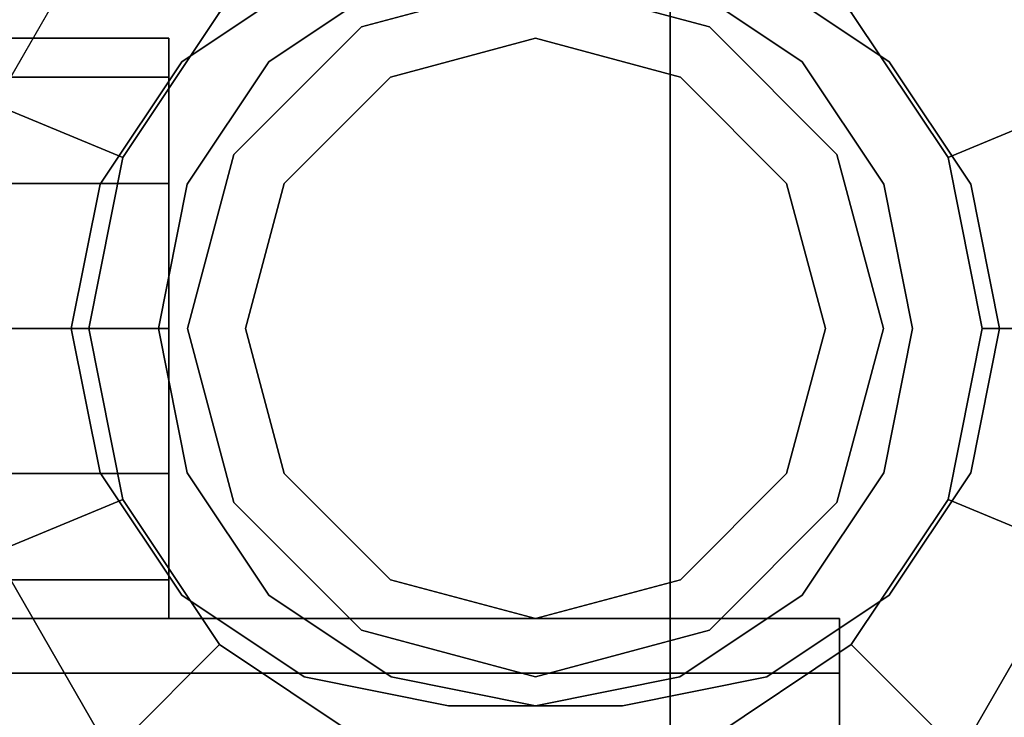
# Model space of a CAD drawing. Extents: x -48 to 48, y -49.6 to 48.
# Tile 470 of 656: x 2.4 to 3.5, y -2.2 to -1.4. Entities that reach past the tile are written whole.
import ezdxf

# ---------------------------------------------------------------- set-up
doc = ezdxf.new("R2010")
doc.units = 0

msp = doc.modelspace()

# ---------------------------------------------------------------- linework, layer by layer
at = {"layer": '12A2 [66]', "color": 1}
for points, invisible_edges in [([(3.145, 3, 80), (3.145, -3, 80), (0.145, -3, 80)], 12), ([(3.145, 3, 80), (0.145, -3, 80), (0.145, 3, 80)], 1), ([(0.895, 3, 80.375), (0.895, -3, 80.375), (3.145, -3, 80.375)], 12), ([(0.895, 3, 80.375), (3.145, -3, 80.375), (3.145, 3, 80.375)], 1), ([(3.145, 3, 80.375), (3.145, -3, 80.375), (3.145, -3, 80)], 12), ([(3.145, 3, 80.375), (3.145, -3, 80), (3.145, 3, 80)], 1)]:
    msp.add_3dface(points, dxfattribs=dict(at, invisible_edges=invisible_edges))
at = {"layer": '1C1 [1]', "color": 1}
for points, invisible_edges in [([(-6.5, -11), (6.5, -11), (6.5, 11)], 12), ([(-6.5, -11), (6.5, 11), (-6.5, 11)], 1), ([(-6.5, 11, -1.5), (6.5, 11, -1.5), (6.5, -11, -1.5)], 12), ([(-6.5, 11, -1.5), (6.5, -11, -1.5), (-6.5, -11, -1.5)], 1)]:
    msp.add_3dface(points, dxfattribs=dict(at, invisible_edges=invisible_edges))
at = {"layer": '2C1 [2]', "color": 1}
for points, invisible_edges in [([(-5, 6, 53.5), (5, 6, 53.5), (5, -6, 53.5)], 12), ([(-5, 6, 53.5), (5, -6, 53.5), (-5, -6, 53.5)], 1), ([(-5, -6, 54.5), (5, -6, 54.5), (5, 6, 54.5)], 12), ([(-5, -6, 54.5), (5, 6, 54.5), (-5, 6, 54.5)], 1), ([(0.1725, -4.5375, 46.625), (5.0475, 3.725, 46.625), (5.0475, 5.4125, 46.625)], 13), ([(0.1725, -4.5375, 46.625), (5.0475, 5.4125, 46.625), (1.0475, 5.4125, 46.625)], 13), ([(0.1725, -4.5375, 30.0375), (5.0475, 3.725, 30.0375), (5.0475, 5.4125, 30.0375)], 13), ([(0.1725, -4.5375, 30.0375), (5.0475, 5.4125, 30.0375), (1.0475, 5.4125, 30.0375)], 13), ([(0.1725, 4.5375, 46.125), (5.35616, 3.26306, 46.125), (15.0475, -3.225, 46.125)], 15), ([(0.1725, 4.5375, 46.125), (15.0475, -3.225, 46.125), (5.5475, -3.225, 46.125)], 13), ([(0.1725, 4.5375, 46.125), (5.5475, -3.225, 46.125), (5.35616, -3.26306, 46.125)], 13), ([(0.1725, 4.5375, 46.125), (5.35616, -3.26306, 46.125), (5.19395, -3.37145, 46.125)], 13), ([(0.1725, 4.5375, 46.125), (5.19395, -3.37145, 46.125), (5.08556, -3.53366, 46.125)], 13), ([(0.1725, 4.5375, 46.125), (5.08556, -3.53366, 46.125), (5.0475, -3.725, 46.125)], 13), ([(0.1725, 4.5375, 46.125), (5.0475, -3.725, 46.125), (5.0475, -5.4125, 46.125)], 13), ([(0.1725, 4.5375, 46.125), (5.0475, -5.4125, 46.125), (1.0475, -5.4125, 46.125)], 13), ([(0.1725, 4.5375, 29.5375), (5.35616, 3.26306, 29.5375), (15.0475, -3.225, 29.5375)], 15), ([(0.1725, 4.5375, 29.5375), (15.0475, -3.225, 29.5375), (5.5475, -3.225, 29.5375)], 13), ([(0.1725, 4.5375, 29.5375), (5.5475, -3.225, 29.5375), (5.35616, -3.26306, 29.5375)], 13), ([(0.1725, 4.5375, 29.5375), (5.35616, -3.26306, 29.5375), (5.19395, -3.37145, 29.5375)], 13), ([(0.1725, 4.5375, 29.5375), (5.19395, -3.37145, 29.5375), (5.08556, -3.53366, 29.5375)], 13), ([(0.1725, 4.5375, 29.5375), (5.08556, -3.53366, 29.5375), (5.0475, -3.725, 29.5375)], 13), ([(0.1725, 4.5375, 29.5375), (5.0475, -3.725, 29.5375), (5.0475, -5.4125, 29.5375)], 13), ([(0.1725, 4.5375, 29.5375), (5.0475, -5.4125, 29.5375), (1.0475, -5.4125, 29.5375)], 13), ([(0.1725, -4.5375, 46.625), (5.08556, 3.53366, 46.625), (5.0475, 3.725, 46.625)], 13), ([(0.1725, -4.5375, 30.0375), (5.08556, 3.53366, 30.0375), (5.0475, 3.725, 30.0375)], 13), ([(0.1725, -4.5375, 46.625), (5.19395, 3.37145, 46.625), (5.08556, 3.53366, 46.625)], 13), ([(0.1725, -4.5375, 30.0375), (5.19395, 3.37145, 30.0375), (5.08556, 3.53366, 30.0375)], 13), ([(0.1725, -4.5375, 46.625), (5.35616, 3.26306, 46.625), (5.19395, 3.37145, 46.625)], 13), ([(0.1725, -4.5375, 30.0375), (5.35616, 3.26306, 30.0375), (5.19395, 3.37145, 30.0375)], 13), ([(0.1725, -4.5375, 46.625), (5.5475, 3.225, 46.625), (5.35616, 3.26306, 46.625)], 13), ([(0.1725, -4.5375, 30.0375), (5.5475, 3.225, 30.0375), (5.35616, 3.26306, 30.0375)], 13), ([(0.1725, -4.5375, 46.625), (5.35616, -3.26306, 46.625), (15.0475, 3.225, 46.625)], 15), ([(0.1725, -4.5375, 46.625), (15.0475, 3.225, 46.625), (5.5475, 3.225, 46.625)], 13), ([(0.1725, -4.5375, 30.0375), (5.35616, -3.26306, 30.0375), (15.0475, 3.225, 30.0375)], 15), ([(0.1725, -4.5375, 30.0375), (15.0475, 3.225, 30.0375), (5.5475, 3.225, 30.0375)], 13)]:
    msp.add_3dface(points, dxfattribs=dict(at, invisible_edges=invisible_edges))
at = {"layer": '2C1 [2]', "color": 0}
for points, invisible_edges in [([(2.3275, -2.12111, 27.2188), (3.3275, -2.12111, 27.2188), (3.3275, -2.0625, 27)], 12), ([(2.3275, -2.12111, 27.2188), (3.3275, -2.0625, 27), (2.3275, -2.0625, 27)], 1), ([(2.3275, -2.0625, 27), (3.3275, -2.0625, 27), (3.3275, -2.12111, 26.7812)], 12), ([(2.3275, -2.0625, 27), (3.3275, -2.12111, 26.7812), (2.3275, -2.12111, 26.7812)], 1), ([(2.3275, -2.12111, 24.2188), (3.3275, -2.12111, 24.2188), (3.3275, -2.0625, 24)], 12), ([(2.3275, -2.12111, 24.2188), (3.3275, -2.0625, 24), (2.3275, -2.0625, 24)], 1), ([(2.3275, -2.0625, 24), (3.3275, -2.0625, 24), (3.3275, -2.12111, 23.7812)], 12), ([(2.3275, -2.0625, 24), (3.3275, -2.12111, 23.7812), (2.3275, -2.12111, 23.7812)], 1), ([(3.3275, -2.5, 27.4375), (3.3275, -2.12111, 26.7812), (3.3275, -2.0625, 27)], 13), ([(3.3275, -2.5, 27.4375), (3.3275, -2.0625, 27), (3.3275, -2.12111, 27.2188)], 13), ([(3.3275, -2.5, 24.4375), (3.3275, -2.12111, 23.7812), (3.3275, -2.0625, 24)], 13), ([(3.3275, -2.5, 24.4375), (3.3275, -2.0625, 24), (3.3275, -2.12111, 24.2188)], 13), ([(2.3275, -2.28125, 27.3789), (3.3275, -2.28125, 27.3789), (3.3275, -2.12111, 27.2188)], 12), ([(2.3275, -2.28125, 27.3789), (3.3275, -2.12111, 27.2188), (2.3275, -2.12111, 27.2188)], 1), ([(2.3275, -2.12111, 26.7812), (3.3275, -2.12111, 26.7812), (3.3275, -2.28125, 26.6211)], 12), ([(2.3275, -2.12111, 26.7812), (3.3275, -2.28125, 26.6211), (2.3275, -2.28125, 26.6211)], 1), ([(2.3275, -2.28125, 24.3789), (3.3275, -2.28125, 24.3789), (3.3275, -2.12111, 24.2188)], 12), ([(2.3275, -2.28125, 24.3789), (3.3275, -2.12111, 24.2188), (2.3275, -2.12111, 24.2188)], 1), ([(2.3275, -2.12111, 23.7812), (3.3275, -2.12111, 23.7812), (3.3275, -2.28125, 23.6211)], 12), ([(2.3275, -2.12111, 23.7812), (3.3275, -2.28125, 23.6211), (2.3275, -2.28125, 23.6211)], 1), ([(3.3275, -2.5, 27.4375), (3.3275, -2.28125, 26.6211), (3.3275, -2.12111, 26.7812)], 13), ([(3.3275, -2.5, 27.4375), (3.3275, -2.12111, 27.2188), (3.3275, -2.28125, 27.3789)], 1), ([(3.3275, -2.5, 24.4375), (3.3275, -2.28125, 23.6211), (3.3275, -2.12111, 23.7812)], 13), ([(3.3275, -2.5, 24.4375), (3.3275, -2.12111, 24.2188), (3.3275, -2.28125, 24.3789)], 1)]:
    msp.add_3dface(points, dxfattribs=dict(at, invisible_edges=invisible_edges))
at = {"layer": '3C1 [3]', "color": 1}
for points, invisible_edges in [([(4, -4.875, 93.75), (-4, -4.875, 93.75), (-4, 4.875, 93.75)], 12), ([(4, -4.875, 93.75), (-4, 4.875, 93.75), (4, 4.875, 93.75)], 1), ([(4, 4.875, 94.5), (-4, 4.875, 94.5), (-4, -4.875, 94.5)], 12), ([(4, 4.875, 94.5), (-4, -4.875, 94.5), (4, -4.875, 94.5)], 1), ([(0.145, 3, 64.1), (0.145, -3, 64.1), (5.145, -3, 64.1)], 12), ([(0.145, 3, 64.1), (5.145, -3, 64.1), (5.145, 3, 64.1)], 1), ([(5.145, 3, 63.6), (5.145, -3, 63.6), (1.145, -3, 63.6)], 12), ([(5.145, 3, 63.6), (1.145, -3, 63.6), (1.145, 3, 63.6)], 1)]:
    msp.add_3dface(points, dxfattribs=dict(at, invisible_edges=invisible_edges))
at = {"layer": '3C1 [3]', "color": 6}
for points, invisible_edges in [([(3.09375, -2.15625, 64.105), (2.90625, -1.34375, 64.105), (2.75078, -1.37467, 64.105)], 13), ([(2.90625, -2.15625, 63.595), (2.75078, -1.37467, 63.595), (2.90625, -1.34375, 63.595)], 13), ([(3.09375, -2.15625, 64.105), (3.09375, -1.34375, 64.105), (2.90625, -1.34375, 64.105)], 13), ([(2.90625, -2.15625, 63.595), (2.90625, -1.34375, 63.595), (3.09375, -1.34375, 63.595)], 13), ([(2.90625, -2.15625, 63.595), (3.09375, -1.34375, 63.595), (3.24922, -1.37467, 63.595)], 13), ([(3.09375, -2.15625, 64.105), (3.24922, -1.37467, 64.105), (3.09375, -1.34375, 64.105)], 13), ([(3.09375, -2.15625, 64.105), (2.75078, -1.37467, 64.105), (2.61899, -1.46274, 64.105)], 13), ([(2.90625, -2.15625, 63.595), (2.61899, -1.46274, 63.595), (2.75078, -1.37467, 63.595)], 13), ([(2.90625, -2.15625, 63.595), (3.24922, -1.37467, 63.595), (3.38101, -1.46274, 63.595)], 13), ([(3.09375, -2.15625, 64.105), (3.38101, -1.46274, 64.105), (3.24922, -1.37467, 64.105)], 13), ([(3.09375, -2.15625, 64.105), (2.61899, -1.46274, 64.105), (2.53092, -1.59453, 64.105)], 13), ([(2.90625, -2.15625, 63.595), (2.53092, -1.59453, 63.595), (2.61899, -1.46274, 63.595)], 13), ([(2.90625, -2.15625, 63.595), (3.38101, -1.46274, 63.595), (3.46908, -1.59453, 63.595)], 13), ([(3.09375, -2.15625, 64.105), (3.46908, -1.59453, 64.105), (3.38101, -1.46274, 64.105)], 13), ([(3.09375, -2.15625, 64.105), (2.53092, -1.59453, 64.105), (2.5, -1.75, 64.105)], 13), ([(2.90625, -2.15625, 63.595), (2.5, -1.75, 63.595), (2.53092, -1.59453, 63.595)], 13), ([(2.90625, -2.15625, 63.595), (3.46908, -1.59453, 63.595), (3.5, -1.75, 63.595)], 13), ([(3.09375, -2.15625, 64.105), (3.5, -1.75, 64.105), (3.46908, -1.59453, 64.105)], 13), ([(3.09375, -2.15625, 64.105), (2.5, -1.75, 64.105), (2.53092, -1.90547, 64.105)], 13), ([(2.90625, -2.15625, 63.595), (2.53092, -1.90547, 63.595), (2.5, -1.75, 63.595)], 13), ([(2.90625, -2.15625, 63.595), (3.5, -1.75, 63.595), (3.46908, -1.90547, 63.595)], 13), ([(3.09375, -2.15625, 64.105), (3.46908, -1.90547, 64.105), (3.5, -1.75, 64.105)], 13), ([(3.09375, -2.15625, 64.105), (2.53092, -1.90547, 64.105), (2.61899, -2.03726, 64.105)], 13), ([(2.90625, -2.15625, 63.595), (2.61899, -2.03726, 63.595), (2.53092, -1.90547, 63.595)], 13), ([(2.90625, -2.15625, 63.595), (3.46908, -1.90547, 63.595), (3.38101, -2.03726, 63.595)], 13), ([(3.09375, -2.15625, 64.105), (3.38101, -2.03726, 64.105), (3.46908, -1.90547, 64.105)], 13), ([(3.09375, -2.15625, 64.105), (2.61899, -2.03726, 64.105), (2.75078, -2.12533, 64.105)], 13), ([(2.90625, -2.15625, 63.595), (2.75078, -2.12533, 63.595), (2.61899, -2.03726, 63.595)], 12), ([(2.90625, -2.15625, 63.595), (3.38101, -2.03726, 63.595), (3.24922, -2.12533, 63.595)], 13), ([(3.09375, -2.15625, 64.105), (3.24922, -2.12533, 64.105), (3.38101, -2.03726, 64.105)], 12), ([(3.09375, -2.15625, 64.105), (2.75078, -2.12533, 64.105), (2.90625, -2.15625, 64.105)], 1), ([(2.90625, -2.15625, 63.595), (3.24922, -2.12533, 63.595), (3.09375, -2.15625, 63.595)], 1)]:
    msp.add_3dface(points, dxfattribs=dict(at, invisible_edges=invisible_edges))
at = {"layer": '3C1 [3]', "color": 0}
for points, invisible_edges in [([(1.855, -1.47937, 56.4062), (2.605, -1.47937, 56.4062), (2.605, -1.4375, 56.25)], 12), ([(1.855, -1.47937, 56.4062), (2.605, -1.4375, 56.25), (1.855, -1.4375, 56.25)], 1), ([(1.855, -1.4375, 56.25), (2.605, -1.4375, 56.25), (2.605, -1.47937, 56.0938)], 12), ([(1.855, -1.4375, 56.25), (2.605, -1.47937, 56.0938), (1.855, -1.47937, 56.0938)], 1), ([(2.605, -1.75, 55.9375), (2.605, -1.47937, 56.0938), (2.605, -1.4375, 56.25)], 13), ([(2.605, -1.75, 55.9375), (2.605, -1.4375, 56.25), (2.605, -1.47937, 56.4062)], 13), ([(1.855, -1.59375, 56.5206), (2.605, -1.59375, 56.5206), (2.605, -1.47937, 56.4062)], 12), ([(1.855, -1.59375, 56.5206), (2.605, -1.47937, 56.4062), (1.855, -1.47937, 56.4062)], 1), ([(1.855, -1.47937, 56.0938), (2.605, -1.47937, 56.0938), (2.605, -1.59375, 55.9794)], 12), ([(1.855, -1.47937, 56.0938), (2.605, -1.59375, 55.9794), (1.855, -1.59375, 55.9794)], 1), ([(2.605, -1.75, 55.9375), (2.605, -1.59375, 55.9794), (2.605, -1.47937, 56.0938)], 12), ([(2.605, -1.75, 55.9375), (2.605, -1.47937, 56.4062), (2.605, -1.59375, 56.5206)], 13), ([(1.855, -1.75, 56.5625), (2.605, -1.75, 56.5625), (2.605, -1.59375, 56.5206)], 12), ([(1.855, -1.75, 56.5625), (2.605, -1.59375, 56.5206), (1.855, -1.59375, 56.5206)], 1), ([(1.855, -1.59375, 55.9794), (2.605, -1.59375, 55.9794), (2.605, -1.75, 55.9375)], 12), ([(1.855, -1.59375, 55.9794), (2.605, -1.75, 55.9375), (1.855, -1.75, 55.9375)], 1), ([(2.605, -1.75, 55.9375), (2.605, -1.59375, 56.5206), (2.605, -1.75, 56.5625)], 13), ([(1.855, -1.90625, 56.5206), (2.605, -1.90625, 56.5206), (2.605, -1.75, 56.5625)], 12), ([(1.855, -1.90625, 56.5206), (2.605, -1.75, 56.5625), (1.855, -1.75, 56.5625)], 1), ([(1.855, -1.75, 55.9375), (2.605, -1.75, 55.9375), (2.605, -1.90625, 55.9794)], 12), ([(1.855, -1.75, 55.9375), (2.605, -1.90625, 55.9794), (1.855, -1.90625, 55.9794)], 1), ([(2.605, -1.75, 55.9375), (2.605, -1.75, 56.5625), (2.605, -1.90625, 56.5206)], 13), ([(2.605, -1.75, 55.9375), (2.605, -1.90625, 56.5206), (2.605, -2.02063, 56.4062)], 13), ([(2.605, -1.75, 55.9375), (2.605, -2.02063, 56.4062), (2.605, -2.0625, 56.25)], 13), ([(2.605, -1.75, 55.9375), (2.605, -2.0625, 56.25), (2.605, -2.02063, 56.0938)], 13), ([(2.605, -1.75, 55.9375), (2.605, -2.02063, 56.0938), (2.605, -1.90625, 55.9794)], 1), ([(1.855, -1.90625, 55.9794), (2.605, -1.90625, 55.9794), (2.605, -2.02063, 56.0938)], 12), ([(1.855, -1.90625, 55.9794), (2.605, -2.02063, 56.0938), (1.855, -2.02063, 56.0938)], 1), ([(1.855, -2.02063, 56.4062), (2.605, -2.02063, 56.4062), (2.605, -1.90625, 56.5206)], 12), ([(1.855, -2.02063, 56.4062), (2.605, -1.90625, 56.5206), (1.855, -1.90625, 56.5206)], 1), ([(1.855, -2.02063, 56.0938), (2.605, -2.02063, 56.0938), (2.605, -2.0625, 56.25)], 12), ([(1.855, -2.02063, 56.0938), (2.605, -2.0625, 56.25), (1.855, -2.0625, 56.25)], 1), ([(1.855, -2.0625, 56.25), (2.605, -2.0625, 56.25), (2.605, -2.02063, 56.4062)], 12), ([(1.855, -2.0625, 56.25), (2.605, -2.02063, 56.4062), (1.855, -2.02063, 56.4062)], 1)]:
    msp.add_3dface(points, dxfattribs=dict(at, invisible_edges=invisible_edges))
at = {"layer": '6B2 [51]', "color": 1}
for points, invisible_edges in [([(44, -3.495, 64.1), (1, -3.495, 64.1), (1, 3.495, 64.1)], 12), ([(44, -3.495, 64.1), (1, 3.495, 64.1), (44, 3.495, 64.1)], 1), ([(44, 3.495, 80), (1, 3.495, 80), (1, -3.495, 80)], 12), ([(44, 3.495, 80), (1, -3.495, 80), (44, -3.495, 80)], 1), ([(44, -0.8425, 64.53), (1, -0.8425, 64.53), (1, -3.495, 64.53)], 12), ([(44, -0.8425, 64.53), (1, -3.495, 64.53), (44, -3.495, 64.53)], 1), ([(44, -3.495, 79.57), (1, -3.495, 79.57), (1, -0.8425, 79.57)], 12), ([(44, -3.495, 79.57), (1, -0.8425, 79.57), (44, -0.8425, 79.57)], 1)]:
    msp.add_3dface(points, dxfattribs=dict(at, invisible_edges=invisible_edges))
at = {"layer": '6B2 [51]', "color": 0}
for points, invisible_edges in [([(3.69291, -1.46299, 63.598), (3, -1, 63.598), (2.71299, -1.05709, 63.598)], 13), ([(3.75, -1.75, 63.4418), (2.71299, -1.05709, 63.4418), (3, -1, 63.4418)], 13), ([(3.69291, -1.46299, 63.598), (3.28701, -1.05709, 63.598), (3, -1, 63.598)], 13), ([(3.75, -1.75, 63.4418), (3, -1, 63.4418), (3.28701, -1.05709, 63.4418)], 13), ([(3.66675, -2.02618, 64.7664), (2.72382, -1.08325, 64.7664), (3, -1.02831, 64.7664)], 13), ([(3.72169, -1.75, 64.7664), (3, -1.02831, 64.7664), (2.72382, -1.08325, 64.7664)], 13), ([(3.66675, -2.02618, 64.532), (2.72382, -1.08325, 64.532), (3, -1.02831, 64.532)], 13), ([(3.66675, -2.02618, 64.7664), (3, -1.02831, 64.7664), (3.27618, -1.08325, 64.7664)], 13), ([(3.72169, -1.75, 64.7664), (3.27618, -1.08325, 64.7664), (3, -1.02831, 64.7664)], 13), ([(3.66675, -2.02618, 64.532), (3, -1.02831, 64.532), (3.27618, -1.08325, 64.532)], 13), ([(3.69291, -1.46299, 63.598), (2.71299, -1.05709, 63.598), (2.46967, -1.21967, 63.598)], 13), ([(3.75, -1.75, 63.4418), (2.46967, -1.21967, 63.4418), (2.71299, -1.05709, 63.4418)], 13), ([(3.69291, -1.46299, 63.598), (3.53033, -1.21967, 63.598), (3.28701, -1.05709, 63.598)], 12), ([(3.75, -1.75, 63.4418), (3.28701, -1.05709, 63.4418), (3.53033, -1.21967, 63.4418)], 13), ([(3.66675, -2.02618, 64.7664), (2.48969, -1.23969, 64.7664), (2.72382, -1.08325, 64.7664)], 13), ([(3.72169, -1.75, 64.7664), (2.72382, -1.08325, 64.7664), (2.48969, -1.23969, 64.7664)], 13), ([(3.66675, -2.02618, 64.532), (2.48969, -1.23969, 64.532), (2.72382, -1.08325, 64.532)], 13), ([(3.66675, -2.02618, 64.7664), (3.27618, -1.08325, 64.7664), (3.51031, -1.23969, 64.7664)], 13), ([(3.72169, -1.75, 64.7664), (3.51031, -1.23969, 64.7664), (3.27618, -1.08325, 64.7664)], 13), ([(3.66675, -2.02618, 64.532), (3.27618, -1.08325, 64.532), (3.51031, -1.23969, 64.532)], 13), ([(3.72169, -1.75, 63.4418), (2.63916, -1.125, 63.4418), (2.27831, -1.75, 63.4418)], 13), ([(2.63916, -1.125, 63.4418), (2.63916, -1.125, 62.7074), (2.27831, -1.75, 62.7074)], 12), ([(2.63916, -1.125, 63.4418), (2.27831, -1.75, 62.7074), (2.27831, -1.75, 63.4418)], 1), ([(3.36084, -2.375, 62.7074), (2.27831, -1.75, 62.7074), (2.63916, -1.125, 62.7074)], 13), ([(3.72169, -1.75, 63.4418), (3.36084, -1.125, 63.4418), (2.63916, -1.125, 63.4418)], 12), ([(3.36084, -2.375, 62.7074), (2.63916, -1.125, 62.7074), (3.36084, -1.125, 62.7074)], 13), ([(3.72169, -1.75, 63.4418), (3.72169, -1.75, 62.7074), (3.36084, -1.125, 62.7074)], 12), ([(3.72169, -1.75, 63.4418), (3.36084, -1.125, 62.7074), (3.36084, -1.125, 63.4418)], 1), ([(3.36084, -2.375, 62.7074), (3.36084, -1.125, 62.7074), (3.72169, -1.75, 62.7074)], 1), ([(3.69291, -1.46299, 63.598), (2.46967, -1.21967, 63.598), (2.30709, -1.46299, 63.598)], 13), ([(2.46967, -1.21967, 63.598), (2.46967, -1.21967, 63.4418), (2.30709, -1.46299, 63.4418)], 12), ([(2.46967, -1.21967, 63.598), (2.30709, -1.46299, 63.4418), (2.30709, -1.46299, 63.598)], 1), ([(3.75, -1.75, 63.4418), (2.30709, -1.46299, 63.4418), (2.46967, -1.21967, 63.4418)], 13), ([(2.65979, -1.40979, 65.0008), (2.48969, -1.23969, 64.7664), (2.33325, -1.47382, 64.7664)], 12), ([(3.66675, -2.02618, 64.7664), (2.33325, -1.47382, 64.7664), (2.48969, -1.23969, 64.7664)], 13), ([(3.72169, -1.75, 64.7664), (2.48969, -1.23969, 64.7664), (2.33325, -1.47382, 64.7664)], 13), ([(2.48969, -1.23969, 64.7664), (2.48969, -1.23969, 64.532), (2.33325, -1.47382, 64.532)], 12), ([(2.48969, -1.23969, 64.7664), (2.33325, -1.47382, 64.532), (2.33325, -1.47382, 64.7664)], 1), ([(3.66675, -2.02618, 64.532), (2.33325, -1.47382, 64.532), (2.48969, -1.23969, 64.532)], 13), ([(3.4445, -1.56588, 65.0008), (3.51031, -1.23969, 64.7664), (3.34021, -1.40979, 65.0008)], 1), ([(3.4445, -1.56588, 65.0008), (3.66675, -1.47382, 64.7664), (3.51031, -1.23969, 64.7664)], 12), ([(3.48113, -1.75, 65.0008), (3, -1.26887, 65.0008), (2.81588, -1.3055, 65.0008)], 13), ([(3.48113, -1.75, 65.0008), (3.18412, -1.3055, 65.0008), (3, -1.26887, 65.0008)], 13), ([(3.48113, -1.75, 65.0008), (2.81588, -1.3055, 65.0008), (2.65979, -1.40979, 65.0008)], 13), ([(3.48113, -1.75, 65.0008), (3.34021, -1.40979, 65.0008), (3.18412, -1.3055, 65.0008)], 13), ([(3.32476, -1.5625, 64.532), (3, -1.375, 64.532), (2.8125, -1.42524, 64.532)], 13), ([(3, -1.375, 64.532), (3, -1.375, 63.598), (2.8125, -1.42524, 63.598)], 12), ([(3, -1.375, 64.532), (2.8125, -1.42524, 63.598), (2.8125, -1.42524, 64.532)], 1), ([(3.375, -1.75, 63.598), (2.8125, -1.42524, 63.598), (3, -1.375, 63.598)], 13), ([(3.32476, -1.5625, 62.7074), (3, -1.375, 62.7074), (2.8125, -1.42524, 62.7074)], 13), ([(3, -1.375, 62.7074), (3, -1.375, 62.53), (2.8125, -1.42524, 62.53)], 12), ([(3, -1.375, 62.7074), (2.8125, -1.42524, 62.53), (2.8125, -1.42524, 62.7074)], 1), ([(3.375, -1.75, 62.53), (2.8125, -1.42524, 62.53), (3, -1.375, 62.53)], 13), ([(3.32476, -1.5625, 64.532), (3.1875, -1.42524, 64.532), (3, -1.375, 64.532)], 12), ([(3.1875, -1.42524, 64.532), (3.1875, -1.42524, 63.598), (3, -1.375, 63.598)], 12), ([(3.1875, -1.42524, 64.532), (3, -1.375, 63.598), (3, -1.375, 64.532)], 1), ([(3.375, -1.75, 63.598), (3, -1.375, 63.598), (3.1875, -1.42524, 63.598)], 13), ([(3.32476, -1.5625, 62.7074), (3.1875, -1.42524, 62.7074), (3, -1.375, 62.7074)], 12), ([(3.1875, -1.42524, 62.7074), (3.1875, -1.42524, 62.53), (3, -1.375, 62.53)], 12), ([(3.1875, -1.42524, 62.7074), (3, -1.375, 62.53), (3, -1.375, 62.7074)], 1), ([(3.375, -1.75, 62.53), (3, -1.375, 62.53), (3.1875, -1.42524, 62.53)], 13), ([(2.65979, -1.40979, 65.0008), (2.33325, -1.47382, 64.7664), (2.5555, -1.56588, 65.0008)], 1), ([(3.48113, -1.75, 65.0008), (2.65979, -1.40979, 65.0008), (2.5555, -1.56588, 65.0008)], 13), ([(3.48113, -1.75, 65.0008), (3.4445, -1.56588, 65.0008), (3.34021, -1.40979, 65.0008)], 12), ([(3.32476, -1.5625, 64.532), (2.8125, -1.42524, 64.532), (2.67524, -1.5625, 64.532)], 13), ([(2.8125, -1.42524, 64.532), (2.8125, -1.42524, 63.598), (2.67524, -1.5625, 63.598)], 12), ([(2.8125, -1.42524, 64.532), (2.67524, -1.5625, 63.598), (2.67524, -1.5625, 64.532)], 1), ([(3.375, -1.75, 63.598), (2.67524, -1.5625, 63.598), (2.8125, -1.42524, 63.598)], 13), ([(3.32476, -1.5625, 62.7074), (2.8125, -1.42524, 62.7074), (2.67524, -1.5625, 62.7074)], 13), ([(2.8125, -1.42524, 62.7074), (2.8125, -1.42524, 62.53), (2.67524, -1.5625, 62.53)], 12), ([(2.8125, -1.42524, 62.7074), (2.67524, -1.5625, 62.53), (2.67524, -1.5625, 62.7074)], 1), ([(3.375, -1.75, 62.53), (2.67524, -1.5625, 62.53), (2.8125, -1.42524, 62.53)], 13), ([(3.32476, -1.5625, 64.532), (3.32476, -1.5625, 63.598), (3.1875, -1.42524, 63.598)], 12), ([(3.32476, -1.5625, 64.532), (3.1875, -1.42524, 63.598), (3.1875, -1.42524, 64.532)], 1), ([(3.375, -1.75, 63.598), (3.1875, -1.42524, 63.598), (3.32476, -1.5625, 63.598)], 1), ([(3.32476, -1.5625, 62.7074), (3.32476, -1.5625, 62.53), (3.1875, -1.42524, 62.53)], 12), ([(3.32476, -1.5625, 62.7074), (3.1875, -1.42524, 62.53), (3.1875, -1.42524, 62.7074)], 1), ([(3.375, -1.75, 62.53), (3.1875, -1.42524, 62.53), (3.32476, -1.5625, 62.53)], 1), ([(3.27063, -1.59375, 62.53), (3, -1.4375, 62.53), (2.84375, -1.47937, 62.53)], 13), ([(3, -1.4375, 62.53), (3, -1.4375, 61.78), (2.84375, -1.47937, 61.78)], 12), ([(3, -1.4375, 62.53), (2.84375, -1.47937, 61.78), (2.84375, -1.47937, 62.53)], 1), ([(3.3125, -1.75, 61.78), (2.84375, -1.47937, 61.78), (3, -1.4375, 61.78)], 13), ([(3.27063, -1.59375, 62.53), (3.15625, -1.47937, 62.53), (3, -1.4375, 62.53)], 12), ([(3.15625, -1.47937, 62.53), (3.15625, -1.47937, 61.78), (3, -1.4375, 61.78)], 12), ([(3.15625, -1.47937, 62.53), (3, -1.4375, 61.78), (3, -1.4375, 62.53)], 1), ([(3.3125, -1.75, 61.78), (3, -1.4375, 61.78), (3.15625, -1.47937, 61.78)], 13), ([(3.69291, -1.46299, 63.598), (2.30709, -1.46299, 63.598), (2.25, -1.75, 63.598)], 13), ([(3.69291, -1.46299, 63.598), (2.25, -1.75, 63.598), (2.30709, -2.03701, 63.598)], 13), ([(3.75, -1.75, 63.4418), (2.25, -1.75, 63.4418), (2.30709, -1.46299, 63.4418)], 13), ([(3.69291, -1.46299, 63.598), (2.30709, -2.03701, 63.598), (2.46967, -2.28033, 63.598)], 13), ([(3.69291, -1.46299, 63.598), (2.46967, -2.28033, 63.598), (2.71299, -2.44291, 63.598)], 13), ([(3.69291, -1.46299, 63.598), (2.71299, -2.44291, 63.598), (3, -2.5, 63.598)], 13), ([(3.69291, -1.46299, 63.598), (3, -2.5, 63.598), (3.28701, -2.44291, 63.598)], 13), ([(3.69291, -1.46299, 63.598), (3.28701, -2.44291, 63.598), (3.53033, -2.28033, 63.598)], 13), ([(2.5555, -1.56588, 65.0008), (2.33325, -1.47382, 64.7664), (2.27831, -1.75, 64.7664)], 12), ([(3.66675, -2.02618, 64.7664), (2.27831, -1.75, 64.7664), (2.33325, -1.47382, 64.7664)], 13), ([(3.72169, -1.75, 64.7664), (2.33325, -1.47382, 64.7664), (2.27831, -1.75, 64.7664)], 13), ([(3.66675, -2.02618, 64.532), (2.27831, -1.75, 64.532), (2.33325, -1.47382, 64.532)], 13), ([(3.48113, -1.75, 65.0008), (3.66675, -1.47382, 64.7664), (3.4445, -1.56588, 65.0008)], 1), ([(3.48113, -1.75, 65.0008), (3.72169, -1.75, 64.7664), (3.66675, -1.47382, 64.7664)], 12), ([(3.27063, -1.59375, 62.53), (2.84375, -1.47937, 62.53), (2.72937, -1.59375, 62.53)], 13), ([(2.84375, -1.47937, 62.53), (2.84375, -1.47937, 61.78), (2.72937, -1.59375, 61.78)], 12), ([(2.84375, -1.47937, 62.53), (2.72937, -1.59375, 61.78), (2.72937, -1.59375, 62.53)], 1), ([(3.3125, -1.75, 61.78), (2.72937, -1.59375, 61.78), (2.84375, -1.47937, 61.78)], 13), ([(3.27063, -1.59375, 62.53), (3.27063, -1.59375, 61.78), (3.15625, -1.47937, 61.78)], 12), ([(3.27063, -1.59375, 62.53), (3.15625, -1.47937, 61.78), (3.15625, -1.47937, 62.53)], 1), ([(3.3125, -1.75, 61.78), (3.15625, -1.47937, 61.78), (3.27063, -1.59375, 61.78)], 1), ([(2.5555, -1.56588, 65.0008), (2.27831, -1.75, 64.7664), (2.51887, -1.75, 65.0008)], 1), ([(3.48113, -1.75, 65.0008), (2.5555, -1.56588, 65.0008), (2.51887, -1.75, 65.0008)], 13), ([(3.32476, -1.5625, 64.532), (2.67524, -1.5625, 64.532), (2.625, -1.75, 64.532)], 13), ([(3.32476, -1.5625, 64.532), (2.625, -1.75, 64.532), (2.67524, -1.9375, 64.532)], 13), ([(2.67524, -1.5625, 64.532), (2.67524, -1.5625, 63.598), (2.625, -1.75, 63.598)], 12), ([(2.67524, -1.5625, 64.532), (2.625, -1.75, 63.598), (2.625, -1.75, 64.532)], 1), ([(3.375, -1.75, 63.598), (2.625, -1.75, 63.598), (2.67524, -1.5625, 63.598)], 13), ([(3.32476, -1.5625, 62.7074), (2.67524, -1.5625, 62.7074), (2.625, -1.75, 62.7074)], 13), ([(3.32476, -1.5625, 62.7074), (2.625, -1.75, 62.7074), (2.67524, -1.9375, 62.7074)], 13), ([(2.67524, -1.5625, 62.7074), (2.67524, -1.5625, 62.53), (2.625, -1.75, 62.53)], 12), ([(2.67524, -1.5625, 62.7074), (2.625, -1.75, 62.53), (2.625, -1.75, 62.7074)], 1), ([(3.375, -1.75, 62.53), (2.625, -1.75, 62.53), (2.67524, -1.5625, 62.53)], 13), ([(3.32476, -1.5625, 64.532), (2.67524, -1.9375, 64.532), (2.8125, -2.07476, 64.532)], 13), ([(3.32476, -1.5625, 62.7074), (2.67524, -1.9375, 62.7074), (2.8125, -2.07476, 62.7074)], 13), ([(3.32476, -1.5625, 64.532), (2.8125, -2.07476, 64.532), (3, -2.125, 64.532)], 13), ([(3.32476, -1.5625, 62.7074), (2.8125, -2.07476, 62.7074), (3, -2.125, 62.7074)], 13), ([(3.32476, -1.5625, 64.532), (3, -2.125, 64.532), (3.1875, -2.07476, 64.532)], 13), ([(3.32476, -1.5625, 62.7074), (3, -2.125, 62.7074), (3.1875, -2.07476, 62.7074)], 13), ([(3.32476, -1.5625, 64.532), (3.1875, -2.07476, 64.532), (3.32476, -1.9375, 64.532)], 13), ([(3.32476, -1.5625, 62.7074), (3.1875, -2.07476, 62.7074), (3.32476, -1.9375, 62.7074)], 13), ([(3.32476, -1.5625, 64.532), (3.32476, -1.9375, 64.532), (3.375, -1.75, 64.532)], 1), ([(3.375, -1.75, 64.532), (3.375, -1.75, 63.598), (3.32476, -1.5625, 63.598)], 12), ([(3.375, -1.75, 64.532), (3.32476, -1.5625, 63.598), (3.32476, -1.5625, 64.532)], 1), ([(3.32476, -1.5625, 62.7074), (3.32476, -1.9375, 62.7074), (3.375, -1.75, 62.7074)], 1), ([(3.375, -1.75, 62.7074), (3.375, -1.75, 62.53), (3.32476, -1.5625, 62.53)], 12), ([(3.375, -1.75, 62.7074), (3.32476, -1.5625, 62.53), (3.32476, -1.5625, 62.7074)], 1), ([(3.27063, -1.59375, 62.53), (2.72937, -1.59375, 62.53), (2.6875, -1.75, 62.53)], 13), ([(3.27063, -1.59375, 62.53), (2.6875, -1.75, 62.53), (2.72937, -1.90625, 62.53)], 13), ([(2.72937, -1.59375, 62.53), (2.72937, -1.59375, 61.78), (2.6875, -1.75, 61.78)], 12), ([(2.72937, -1.59375, 62.53), (2.6875, -1.75, 61.78), (2.6875, -1.75, 62.53)], 1), ([(3.3125, -1.75, 61.78), (2.6875, -1.75, 61.78), (2.72937, -1.59375, 61.78)], 13), ([(3.27063, -1.59375, 62.53), (2.72937, -1.90625, 62.53), (2.84375, -2.02063, 62.53)], 13), ([(3.27063, -1.59375, 62.53), (2.84375, -2.02063, 62.53), (3, -2.0625, 62.53)], 13), ([(3.27063, -1.59375, 62.53), (3, -2.0625, 62.53), (3.15625, -2.02063, 62.53)], 13), ([(3.27063, -1.59375, 62.53), (3.15625, -2.02063, 62.53), (3.27063, -1.90625, 62.53)], 13), ([(3.27063, -1.59375, 62.53), (3.27063, -1.90625, 62.53), (3.3125, -1.75, 62.53)], 1), ([(3.3125, -1.75, 62.53), (3.3125, -1.75, 61.78), (3.27063, -1.59375, 61.78)], 12), ([(3.3125, -1.75, 62.53), (3.27063, -1.59375, 61.78), (3.27063, -1.59375, 62.53)], 1), ([(3.75, -1.75, 63.4418), (2.30709, -2.03701, 63.4418), (2.25, -1.75, 63.4418)], 13), ([(2.51887, -1.75, 65.0008), (2.27831, -1.75, 64.7664), (2.33325, -2.02618, 64.7664)], 12), ([(3.66675, -2.02618, 64.7664), (2.33325, -2.02618, 64.7664), (2.27831, -1.75, 64.7664)], 13), ([(3.72169, -1.75, 64.7664), (2.27831, -1.75, 64.7664), (2.33325, -2.02618, 64.7664)], 13), ([(3.66675, -2.02618, 64.532), (2.33325, -2.02618, 64.532), (2.27831, -1.75, 64.532)], 13), ([(3.72169, -1.75, 63.4418), (2.27831, -1.75, 63.4418), (2.63916, -2.375, 63.4418)], 13), ([(2.27831, -1.75, 63.4418), (2.27831, -1.75, 62.7074), (2.63916, -2.375, 62.7074)], 12), ([(2.27831, -1.75, 63.4418), (2.63916, -2.375, 62.7074), (2.63916, -2.375, 63.4418)], 1), ([(3.36084, -2.375, 62.7074), (2.63916, -2.375, 62.7074), (2.27831, -1.75, 62.7074)], 12), ([(3.75, -1.75, 63.4418), (2.46967, -2.28033, 63.4418), (2.30709, -2.03701, 63.4418)], 13), ([(2.51887, -1.75, 65.0008), (2.33325, -2.02618, 64.7664), (2.5555, -1.93412, 65.0008)], 1), ([(3.72169, -1.75, 64.7664), (2.33325, -2.02618, 64.7664), (2.48969, -2.26031, 64.7664)], 13), ([(3.75, -1.75, 63.4418), (2.71299, -2.44291, 63.4418), (2.46967, -2.28033, 63.4418)], 13), ([(3.72169, -1.75, 64.7664), (2.48969, -2.26031, 64.7664), (2.72382, -2.41675, 64.7664)], 13), ([(3.48113, -1.75, 65.0008), (2.51887, -1.75, 65.0008), (2.5555, -1.93412, 65.0008)], 13), ([(3.48113, -1.75, 65.0008), (2.5555, -1.93412, 65.0008), (2.65979, -2.09021, 65.0008)], 13), ([(2.625, -1.75, 64.532), (2.625, -1.75, 63.598), (2.67524, -1.9375, 63.598)], 12), ([(2.625, -1.75, 64.532), (2.67524, -1.9375, 63.598), (2.67524, -1.9375, 64.532)], 1), ([(3.375, -1.75, 63.598), (2.67524, -1.9375, 63.598), (2.625, -1.75, 63.598)], 13), ([(2.625, -1.75, 62.7074), (2.625, -1.75, 62.53), (2.67524, -1.9375, 62.53)], 12), ([(2.625, -1.75, 62.7074), (2.67524, -1.9375, 62.53), (2.67524, -1.9375, 62.7074)], 1), ([(3.375, -1.75, 62.53), (2.67524, -1.9375, 62.53), (2.625, -1.75, 62.53)], 13), ([(3.72169, -1.75, 63.4418), (2.63916, -2.375, 63.4418), (3.36084, -2.375, 63.4418)], 1), ([(3.48113, -1.75, 65.0008), (2.65979, -2.09021, 65.0008), (2.81588, -2.1945, 65.0008)], 13), ([(3.375, -1.75, 63.598), (2.8125, -2.07476, 63.598), (2.67524, -1.9375, 63.598)], 13), ([(3.375, -1.75, 62.53), (2.8125, -2.07476, 62.53), (2.67524, -1.9375, 62.53)], 13), ([(2.6875, -1.75, 62.53), (2.6875, -1.75, 61.78), (2.72937, -1.90625, 61.78)], 12), ([(2.6875, -1.75, 62.53), (2.72937, -1.90625, 61.78), (2.72937, -1.90625, 62.53)], 1), ([(3.3125, -1.75, 61.78), (2.72937, -1.90625, 61.78), (2.6875, -1.75, 61.78)], 13), ([(3.75, -1.75, 63.4418), (3, -2.5, 63.4418), (2.71299, -2.44291, 63.4418)], 13), ([(3.72169, -1.75, 64.7664), (2.72382, -2.41675, 64.7664), (3, -2.47169, 64.7664)], 13), ([(3.3125, -1.75, 61.78), (2.84375, -2.02063, 61.78), (2.72937, -1.90625, 61.78)], 13), ([(3.375, -1.75, 63.598), (3, -2.125, 63.598), (2.8125, -2.07476, 63.598)], 13), ([(3.375, -1.75, 62.53), (3, -2.125, 62.53), (2.8125, -2.07476, 62.53)], 13), ([(3.48113, -1.75, 65.0008), (2.81588, -2.1945, 65.0008), (3, -2.23113, 65.0008)], 13), ([(3.3125, -1.75, 61.78), (3, -2.0625, 61.78), (2.84375, -2.02063, 61.78)], 13), ([(3.48113, -1.75, 65.0008), (3, -2.23113, 65.0008), (3.18412, -2.1945, 65.0008)], 13), ([(3.72169, -1.75, 64.7664), (3, -2.47169, 64.7664), (3.27618, -2.41675, 64.7664)], 13), ([(3.375, -1.75, 63.598), (3.1875, -2.07476, 63.598), (3, -2.125, 63.598)], 13), ([(3.75, -1.75, 63.4418), (3.28701, -2.44291, 63.4418), (3, -2.5, 63.4418)], 13), ([(3.375, -1.75, 62.53), (3.1875, -2.07476, 62.53), (3, -2.125, 62.53)], 13), ([(3.3125, -1.75, 61.78), (3.15625, -2.02063, 61.78), (3, -2.0625, 61.78)], 13), ([(3.3125, -1.75, 61.78), (3.27063, -1.90625, 61.78), (3.15625, -2.02063, 61.78)], 12), ([(3.48113, -1.75, 65.0008), (3.18412, -2.1945, 65.0008), (3.34021, -2.09021, 65.0008)], 13), ([(3.375, -1.75, 63.598), (3.32476, -1.9375, 63.598), (3.1875, -2.07476, 63.598)], 12), ([(3.375, -1.75, 62.53), (3.32476, -1.9375, 62.53), (3.1875, -2.07476, 62.53)], 12), ([(3.27063, -1.90625, 62.53), (3.27063, -1.90625, 61.78), (3.3125, -1.75, 61.78)], 12), ([(3.27063, -1.90625, 62.53), (3.3125, -1.75, 61.78), (3.3125, -1.75, 62.53)], 1), ([(3.72169, -1.75, 64.7664), (3.27618, -2.41675, 64.7664), (3.51031, -2.26031, 64.7664)], 13), ([(3.75, -1.75, 63.4418), (3.53033, -2.28033, 63.4418), (3.28701, -2.44291, 63.4418)], 13), ([(3.32476, -1.9375, 64.532), (3.32476, -1.9375, 63.598), (3.375, -1.75, 63.598)], 12), ([(3.32476, -1.9375, 64.532), (3.375, -1.75, 63.598), (3.375, -1.75, 64.532)], 1), ([(3.32476, -1.9375, 62.7074), (3.32476, -1.9375, 62.53), (3.375, -1.75, 62.53)], 12), ([(3.32476, -1.9375, 62.7074), (3.375, -1.75, 62.53), (3.375, -1.75, 62.7074)], 1), ([(3.48113, -1.75, 65.0008), (3.34021, -2.09021, 65.0008), (3.4445, -1.93412, 65.0008)], 1), ([(3.36084, -2.375, 63.4418), (3.36084, -2.375, 62.7074), (3.72169, -1.75, 62.7074)], 12), ([(3.36084, -2.375, 63.4418), (3.72169, -1.75, 62.7074), (3.72169, -1.75, 63.4418)], 1), ([(3.4445, -1.93412, 65.0008), (3.66675, -2.02618, 64.7664), (3.72169, -1.75, 64.7664)], 12), ([(3.4445, -1.93412, 65.0008), (3.72169, -1.75, 64.7664), (3.48113, -1.75, 65.0008)], 1), ([(2.72937, -1.90625, 62.53), (2.72937, -1.90625, 61.78), (2.84375, -2.02063, 61.78)], 12), ([(2.72937, -1.90625, 62.53), (2.84375, -2.02063, 61.78), (2.84375, -2.02063, 62.53)], 1), ([(3.15625, -2.02063, 62.53), (3.15625, -2.02063, 61.78), (3.27063, -1.90625, 61.78)], 12), ([(3.15625, -2.02063, 62.53), (3.27063, -1.90625, 61.78), (3.27063, -1.90625, 62.53)], 1), ([(2.5555, -1.93412, 65.0008), (2.33325, -2.02618, 64.7664), (2.48969, -2.26031, 64.7664)], 12), ([(2.5555, -1.93412, 65.0008), (2.48969, -2.26031, 64.7664), (2.65979, -2.09021, 65.0008)], 1), ([(2.67524, -1.9375, 64.532), (2.67524, -1.9375, 63.598), (2.8125, -2.07476, 63.598)], 12), ([(2.67524, -1.9375, 64.532), (2.8125, -2.07476, 63.598), (2.8125, -2.07476, 64.532)], 1), ([(2.67524, -1.9375, 62.7074), (2.67524, -1.9375, 62.53), (2.8125, -2.07476, 62.53)], 12), ([(2.67524, -1.9375, 62.7074), (2.8125, -2.07476, 62.53), (2.8125, -2.07476, 62.7074)], 1), ([(3.1875, -2.07476, 64.532), (3.1875, -2.07476, 63.598), (3.32476, -1.9375, 63.598)], 12), ([(3.1875, -2.07476, 64.532), (3.32476, -1.9375, 63.598), (3.32476, -1.9375, 64.532)], 1), ([(3.1875, -2.07476, 62.7074), (3.1875, -2.07476, 62.53), (3.32476, -1.9375, 62.53)], 12), ([(3.1875, -2.07476, 62.7074), (3.32476, -1.9375, 62.53), (3.32476, -1.9375, 62.7074)], 1), ([(3.34021, -2.09021, 65.0008), (3.66675, -2.02618, 64.7664), (3.4445, -1.93412, 65.0008)], 1), ([(2.84375, -2.02063, 62.53), (2.84375, -2.02063, 61.78), (3, -2.0625, 61.78)], 12), ([(2.84375, -2.02063, 62.53), (3, -2.0625, 61.78), (3, -2.0625, 62.53)], 1), ([(3, -2.0625, 62.53), (3, -2.0625, 61.78), (3.15625, -2.02063, 61.78)], 12), ([(3, -2.0625, 62.53), (3.15625, -2.02063, 61.78), (3.15625, -2.02063, 62.53)], 1), ([(3.66675, -2.02618, 64.7664), (2.48969, -2.26031, 64.7664), (2.33325, -2.02618, 64.7664)], 13), ([(2.33325, -2.02618, 64.7664), (2.33325, -2.02618, 64.532), (2.48969, -2.26031, 64.532)], 12), ([(2.33325, -2.02618, 64.7664), (2.48969, -2.26031, 64.532), (2.48969, -2.26031, 64.7664)], 1), ([(3.66675, -2.02618, 64.532), (2.48969, -2.26031, 64.532), (2.33325, -2.02618, 64.532)], 13), ([(3.66675, -2.02618, 64.7664), (2.72382, -2.41675, 64.7664), (2.48969, -2.26031, 64.7664)], 13), ([(3.66675, -2.02618, 64.532), (2.72382, -2.41675, 64.532), (2.48969, -2.26031, 64.532)], 13), ([(3.66675, -2.02618, 64.7664), (3, -2.47169, 64.7664), (2.72382, -2.41675, 64.7664)], 13), ([(3.66675, -2.02618, 64.532), (3, -2.47169, 64.532), (2.72382, -2.41675, 64.532)], 13), ([(3.66675, -2.02618, 64.7664), (3.27618, -2.41675, 64.7664), (3, -2.47169, 64.7664)], 13), ([(3.66675, -2.02618, 64.532), (3.27618, -2.41675, 64.532), (3, -2.47169, 64.532)], 13), ([(3.66675, -2.02618, 64.7664), (3.51031, -2.26031, 64.7664), (3.27618, -2.41675, 64.7664)], 12), ([(3.66675, -2.02618, 64.532), (3.51031, -2.26031, 64.532), (3.27618, -2.41675, 64.532)], 12), ([(3.34021, -2.09021, 65.0008), (3.51031, -2.26031, 64.7664), (3.66675, -2.02618, 64.7664)], 12), ([(2.30709, -2.03701, 63.598), (2.30709, -2.03701, 63.4418), (2.46967, -2.28033, 63.4418)], 12), ([(2.30709, -2.03701, 63.598), (2.46967, -2.28033, 63.4418), (2.46967, -2.28033, 63.598)], 1), ([(2.8125, -2.07476, 64.532), (2.8125, -2.07476, 63.598), (3, -2.125, 63.598)], 12), ([(2.8125, -2.07476, 64.532), (3, -2.125, 63.598), (3, -2.125, 64.532)], 1), ([(2.8125, -2.07476, 62.7074), (2.8125, -2.07476, 62.53), (3, -2.125, 62.53)], 12), ([(2.8125, -2.07476, 62.7074), (3, -2.125, 62.53), (3, -2.125, 62.7074)], 1), ([(3, -2.125, 64.532), (3, -2.125, 63.598), (3.1875, -2.07476, 63.598)], 12), ([(3, -2.125, 64.532), (3.1875, -2.07476, 63.598), (3.1875, -2.07476, 64.532)], 1), ([(3, -2.125, 62.7074), (3, -2.125, 62.53), (3.1875, -2.07476, 62.53)], 12), ([(3, -2.125, 62.7074), (3.1875, -2.07476, 62.53), (3.1875, -2.07476, 62.7074)], 1), ([(2.65979, -2.09021, 65.0008), (2.48969, -2.26031, 64.7664), (2.72382, -2.41675, 64.7664)], 12), ([(2.65979, -2.09021, 65.0008), (2.72382, -2.41675, 64.7664), (2.81588, -2.1945, 65.0008)], 1), ([(3.18412, -2.1945, 65.0008), (3.51031, -2.26031, 64.7664), (3.34021, -2.09021, 65.0008)], 1)]:
    msp.add_3dface(points, dxfattribs=dict(at, invisible_edges=invisible_edges))
at = {"layer": '6B2 [51]', "color": 6}
for points, invisible_edges in [([(2.59375, -1.75, 64.095), (2.84453, -1.37467, 64.095), (3, -1.34375, 64.095)], 13), ([(2.59375, -1.75, 64.095), (3, -1.34375, 64.095), (3.15547, -1.37467, 64.095)], 13), ([(2.62467, -1.90547, 64.535), (3.15547, -1.37467, 64.535), (3, -1.34375, 64.535)], 13), ([(2.62467, -1.90547, 64.535), (3, -1.34375, 64.535), (2.84453, -1.37467, 64.535)], 13), ([(2.59375, -1.75, 64.095), (2.71274, -1.46274, 64.095), (2.84453, -1.37467, 64.095)], 13), ([(2.59375, -1.75, 64.095), (3.15547, -1.37467, 64.095), (3.28726, -1.46274, 64.095)], 13), ([(2.62467, -1.90547, 64.535), (3.28726, -1.46274, 64.535), (3.15547, -1.37467, 64.535)], 13), ([(2.62467, -1.90547, 64.535), (2.84453, -1.37467, 64.535), (2.71274, -1.46274, 64.535)], 13), ([(2.59375, -1.75, 64.095), (2.62467, -1.59453, 64.095), (2.71274, -1.46274, 64.095)], 12), ([(2.59375, -1.75, 64.095), (3.28726, -1.46274, 64.095), (3.37533, -1.59453, 64.095)], 13), ([(2.62467, -1.90547, 64.535), (3.37533, -1.59453, 64.535), (3.28726, -1.46274, 64.535)], 13), ([(2.62467, -1.90547, 64.535), (2.71274, -1.46274, 64.535), (2.62467, -1.59453, 64.535)], 13), ([(2.59375, -1.75, 64.095), (3.37533, -1.59453, 64.095), (3.40625, -1.75, 64.095)], 13), ([(2.62467, -1.90547, 64.535), (2.62467, -1.59453, 64.535), (2.59375, -1.75, 64.535)], 1), ([(2.62467, -1.90547, 64.535), (3.40625, -1.75, 64.535), (3.37533, -1.59453, 64.535)], 13), ([(2.59375, -1.75, 64.095), (3.40625, -1.75, 64.095), (3.37533, -1.90547, 64.095)], 13), ([(2.59375, -1.75, 64.095), (3.37533, -1.90547, 64.095), (3.28726, -2.03726, 64.095)], 13), ([(2.59375, -1.75, 64.095), (3.28726, -2.03726, 64.095), (3.15547, -2.12533, 64.095)], 13), ([(2.59375, -1.75, 64.095), (3.15547, -2.12533, 64.095), (3, -2.15625, 64.095)], 13), ([(2.59375, -1.75, 64.095), (3, -2.15625, 64.095), (2.84453, -2.12533, 64.095)], 13), ([(2.59375, -1.75, 64.095), (2.84453, -2.12533, 64.095), (2.71274, -2.03726, 64.095)], 13), ([(2.59375, -1.75, 64.095), (2.71274, -2.03726, 64.095), (2.62467, -1.90547, 64.095)], 1), ([(2.62467, -1.90547, 64.535), (3.37533, -1.90547, 64.535), (3.40625, -1.75, 64.535)], 13), ([(2.62467, -1.90547, 64.535), (2.71274, -2.03726, 64.535), (2.84453, -2.12533, 64.535)], 12), ([(2.62467, -1.90547, 64.535), (2.84453, -2.12533, 64.535), (3, -2.15625, 64.535)], 13), ([(2.62467, -1.90547, 64.535), (3, -2.15625, 64.535), (3.15547, -2.12533, 64.535)], 13), ([(2.62467, -1.90547, 64.535), (3.15547, -2.12533, 64.535), (3.28726, -2.03726, 64.535)], 13), ([(2.62467, -1.90547, 64.535), (3.28726, -2.03726, 64.535), (3.37533, -1.90547, 64.535)], 13)]:
    msp.add_3dface(points, dxfattribs=dict(at, invisible_edges=invisible_edges))

doc.saveas('drawing.dxf')
